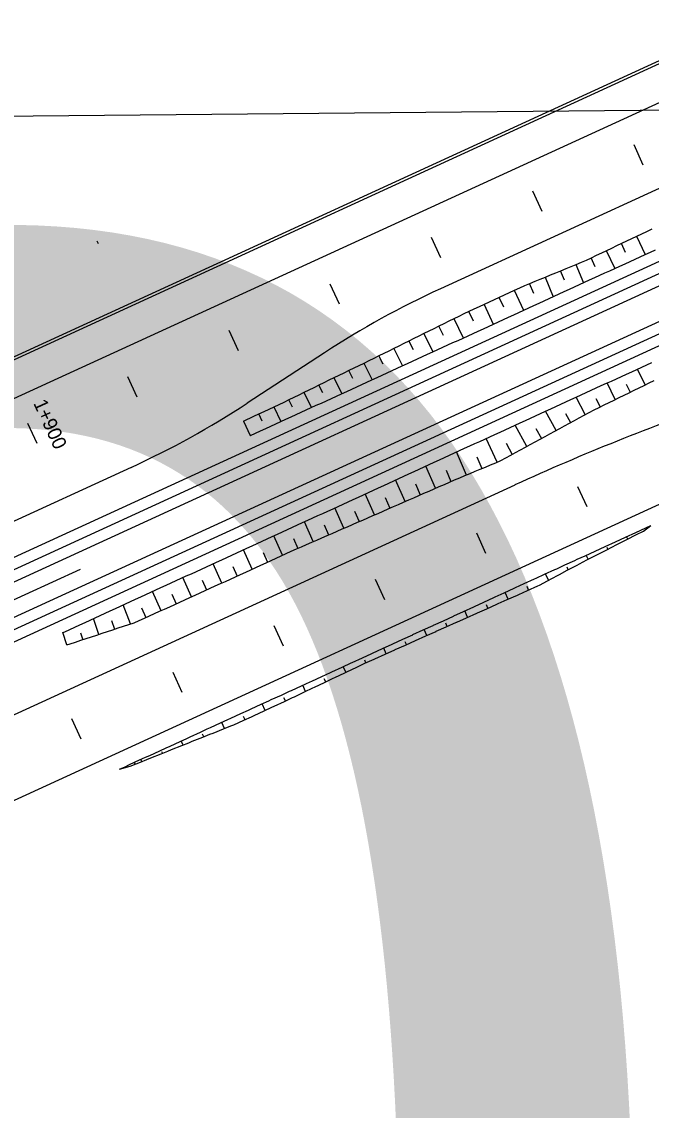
# Model space of a CAD drawing. Extents: x 6503541 to 6503743, y 5888004 to 5888145.
# Drawn here: x 6503639.182 to 6503640.538, y 5888070.229 to 5888072.574 of the extents above; entities that cross this region are included whole.
import ezdxf

# ---------------------------------------------------------------- set-up
doc = ezdxf.new("R2010")
doc.units = 0
doc.layers.add('12', color=7, linetype='Continuous')
doc.layers.add('tabela', color=7, linetype='Continuous')

msp = doc.modelspace()

# ---------------------------------------------------------------- linework, layer by layer
at = {"layer": '12'}
for p, q in [((6503637.3116, 5888070.5709), (6503641.7244, 5888072.5939)), ((6503624.2939, 5888064.5761), (6503641.7343, 5888072.5724)), ((6503624.3039, 5888064.5543), (6503641.7443, 5888072.5505)), ((6503640.659, 5888072.5377), (6503637.1578, 5888070.9324)), ((6503640.6615, 5888072.5322), (6503637.1603, 5888070.9269)), ((6503624.3329, 5888064.491), (6503641.7733, 5888072.4873)), ((6503624.3429, 5888064.4692), (6503641.7833, 5888072.4655)), ((6503640.6941, 5888072.4638), (6503637.182, 5888070.8535)), ((6503638.9077, 5888071.1206), (6503641.7933, 5888072.4436)), ((6503640.7641, 5888072.311), (6503640.0841, 5888071.9993)), ((6503639.3436, 5888072.1023), (6503639.3461, 5888072.0968)), ((6503640.5066, 5888072.1122), (6503640.5251, 5888072.0729)), ((6503640.4415, 5888072.0812), (6503640.4599, 5888072.043)), ((6503640.4832, 5888072.0774), (6503640.474, 5888072.0968)), ((6503640.3761, 5888072.0513), (6503640.3926, 5888072.0121)), ((6503640.4178, 5888072.0467), (6503640.4091, 5888072.0657)), ((6503640.3511, 5888072.0173), (6503640.3428, 5888072.0377)), ((6503640.2853, 5888071.9888), (6503640.2761, 5888072.0104)), ((6503640.3094, 5888072.0241), (6503640.3267, 5888071.9819)), ((6503640.2432, 5888071.9959), (6503640.263, 5888071.9527)), ((6503640.178, 5888071.9653), (6503640.1977, 5888071.9228)), ((6503640.2207, 5888071.9592), (6503640.2107, 5888071.9805)), ((6503640.1127, 5888071.9349), (6503640.133, 5888071.8931)), ((6503640.1552, 5888071.929), (6503640.1453, 5888071.9502)), ((6503640.0906, 5888071.8986), (6503640.0805, 5888071.9188)), ((6503640.0483, 5888071.9028), (6503640.068, 5888071.8633)), ((6503639.9839, 5888071.8707), (6503640.0024, 5888071.8332)), ((6503640.0257, 5888071.8675), (6503640.0161, 5888071.8867)), ((6503639.8341, 5888071.8613), (6503639.6675, 5888071.7524)), ((6503639.9606, 5888071.8365), (6503639.9516, 5888071.8547)), ((6503639.8953, 5888071.8056), (6503639.8869, 5888071.8232)), ((6503639.9193, 5888071.8387), (6503639.9367, 5888071.8031)), ((6503640.5254, 5888071.792), (6503640.5087, 5888071.8262)), ((6503639.8544, 5888071.8076), (6503639.8712, 5888071.7731)), ((6503640.4606, 5888071.7605), (6503640.4433, 5888071.7962)), ((6503640.4845, 5888071.7937), (6503640.493, 5888071.7763)), ((6503639.7899, 5888071.7757), (6503639.8059, 5888071.7431)), ((6503639.8304, 5888071.7749), (6503639.8221, 5888071.7917)), ((6503641.0219, 5888071.7481), (6503638.8257, 5888070.7411)), ((6503639.7652, 5888071.7439), (6503639.7575, 5888071.7599)), ((6503640.3963, 5888071.7283), (6503640.3765, 5888071.7655)), ((6503640.4192, 5888071.7628), (6503640.4283, 5888071.7447)), ((6503639.6997, 5888071.7136), (6503639.6923, 5888071.7294)), ((6503639.7249, 5888071.7446), (6503639.7398, 5888071.7128)), ((6503640.3331, 5888071.6937), (6503640.3104, 5888071.7352)), ((6503640.3539, 5888071.7306), (6503640.3647, 5888071.711)), ((6503639.6597, 5888071.7142), (6503639.6743, 5888071.6828)), ((6503640.2699, 5888071.6592), (6503640.2448, 5888071.7052)), ((6503640.2063, 5888071.6255), (6503640.1826, 5888071.6766)), ((6503640.2895, 5888071.6983), (6503640.3015, 5888071.6765)), ((6503640.2255, 5888071.6662), (6503640.2383, 5888071.642)), ((6503640.1399, 5888071.5978), (6503640.119, 5888071.6475)), ((6503640.1625, 5888071.6371), (6503640.1731, 5888071.6117)), ((6503639.4175, 5888071.6144), (6503637.282, 5888070.6353)), ((6503640.0737, 5888071.5694), (6503640.0529, 5888071.6172)), ((6503640.0963, 5888071.608), (6503640.1067, 5888071.5838)), ((6503640.0077, 5888071.5406), (6503639.9874, 5888071.5872)), ((6503640.2442, 5888071.5763), (6503637.4401, 5888070.2906)), ((6503640.0304, 5888071.5786), (6503640.0407, 5888071.555)), ((6503639.9417, 5888071.5119), (6503639.922, 5888071.5571)), ((6503639.9647, 5888071.5492), (6503639.9747, 5888071.5263)), ((6503639.8757, 5888071.4831), (6503639.8565, 5888071.5271)), ((6503639.899, 5888071.5198), (6503639.9087, 5888071.4975)), ((6503639.8097, 5888071.4543), (6503639.791, 5888071.4971)), ((6503639.8332, 5888071.4904), (6503639.8427, 5888071.4687)), ((6503639.7439, 5888071.425), (6503639.7248, 5888071.4668)), ((6503639.7674, 5888071.4609), (6503639.7767, 5888071.4398)), ((6503639.6785, 5888071.395), (6503639.6595, 5888071.4368)), ((6503639.7017, 5888071.4308), (6503639.7113, 5888071.4099)), ((6503638.8717, 5888071.1952), (6503639.3081, 5888071.3953)), ((6503639.613, 5888071.3652), (6503639.5941, 5888071.4068)), ((6503639.6363, 5888071.4009), (6503639.6457, 5888071.3801)), ((6503639.5474, 5888071.3354), (6503639.5286, 5888071.3768)), ((6503639.5708, 5888071.371), (6503639.5802, 5888071.3503)), ((6503639.4819, 5888071.3056), (6503639.4632, 5888071.3468)), ((6503639.5053, 5888071.3411), (6503639.5146, 5888071.3205)), ((6503639.4158, 5888071.277), (6503639.4006, 5888071.3181)), ((6503639.4401, 5888071.3114), (6503639.4491, 5888071.2907)), ((6503639.3475, 5888071.2543), (6503639.3362, 5888071.2886)), ((6503639.3754, 5888071.2847), (6503639.3817, 5888071.2657)), ((6503639.2791, 5888071.2317), (6503639.2701, 5888071.2583)), ((6503639.3083, 5888071.2582), (6503639.3133, 5888071.243))]:
    msp.add_line(p, q, dxfattribs=at)
for points in [[(6503640.5212, 5888072.2657), (6503640.5012, 5888072.3093)], [(6503640.303, 5888072.1656), (6503640.283, 5888072.2093)], [(6503639.6597, 5888071.7142), (6503639.682, 5888071.7246), (6503639.6929, 5888071.7297), (6503639.7038, 5888071.7348), (6503639.7146, 5888071.7398), (6503639.7255, 5888071.7449), (6503639.7364, 5888071.75), (6503639.7472, 5888071.7551), (6503639.7581, 5888071.7602), (6503639.7689, 5888071.7654), (6503639.7797, 5888071.7707), (6503639.7905, 5888071.776), (6503639.8012, 5888071.7813), (6503639.812, 5888071.7867), (6503639.8227, 5888071.792), (6503639.8335, 5888071.7973), (6503639.8443, 5888071.8026), (6503639.855, 5888071.8079), (6503639.8659, 5888071.8131), (6503639.8767, 5888071.8183), (6503639.8875, 5888071.8235), (6503639.8983, 5888071.8287), (6503639.9091, 5888071.8339), (6503639.92, 5888071.839), (6503639.9307, 5888071.8444), (6503639.9415, 5888071.8497), (6503639.9522, 5888071.855), (6503639.963, 5888071.8604), (6503639.9738, 5888071.8657), (6503639.9845, 5888071.871), (6503639.9953, 5888071.8763), (6503640.006, 5888071.8817), (6503640.0168, 5888071.887), (6503640.0275, 5888071.8924), (6503640.0383, 5888071.8977), (6503640.049, 5888071.9031), (6503640.0598, 5888071.9085), (6503640.0705, 5888071.9138), (6503640.0812, 5888071.9192), (6503640.092, 5888071.9245), (6503640.1027, 5888071.9299), (6503640.1135, 5888071.9353), (6503640.1243, 5888071.9404), (6503640.1352, 5888071.9455), (6503640.1461, 5888071.9505), (6503640.157, 5888071.9556), (6503640.1679, 5888071.9606), (6503640.1787, 5888071.9657), (6503640.1896, 5888071.9707), (6503640.2005, 5888071.9758), (6503640.2114, 5888071.9808), (6503640.2222, 5888071.986), (6503640.2331, 5888071.9911), (6503640.2439, 5888071.9963), (6503640.2548, 5888072.0014), (6503640.2658, 5888072.0062), (6503640.2769, 5888072.0108), (6503640.288, 5888072.0153), (6503640.2991, 5888072.0198), (6503640.3102, 5888072.0244), (6503640.3213, 5888072.0289), (6503640.3325, 5888072.0335), (6503640.3436, 5888072.038), (6503640.3547, 5888072.0426), (6503640.3658, 5888072.0471), (6503640.3769, 5888072.0517), (6503640.3881, 5888072.0562), (6503640.3991, 5888072.0609), (6503640.4099, 5888072.0661), (6503640.4207, 5888072.0713), (6503640.4316, 5888072.0765), (6503640.4424, 5888072.0817), (6503640.4532, 5888072.0868), (6503640.464, 5888072.092), (6503640.4749, 5888072.0972), (6503640.4857, 5888072.1024), (6503640.4966, 5888072.1075), (6503640.5074, 5888072.1126), (6503640.5183, 5888072.1177), (6503640.5292, 5888072.1228), (6503640.54, 5888072.1279)], [(6503640.0849, 5888072.0656), (6503640.0649, 5888072.1092)], [(6503639.6743, 5888071.6828), (6503639.6747, 5888071.683), (6503639.6856, 5888071.688), (6503639.6965, 5888071.693), (6503639.7074, 5888071.698), (6503639.7183, 5888071.703), (6503639.7292, 5888071.708), (6503639.7401, 5888071.713), (6503639.7511, 5888071.718), (6503639.762, 5888071.723), (6503639.7729, 5888071.728), (6503639.7838, 5888071.733), (6503639.7947, 5888071.738), (6503639.8056, 5888071.743), (6503639.8165, 5888071.748), (6503639.8274, 5888071.753), (6503639.8383, 5888071.758), (6503639.8492, 5888071.763), (6503639.8601, 5888071.768), (6503639.871, 5888071.773), (6503639.882, 5888071.778), (6503639.8929, 5888071.783), (6503639.9038, 5888071.788), (6503639.9147, 5888071.793), (6503639.9256, 5888071.798), (6503639.9365, 5888071.803), (6503639.9474, 5888071.808), (6503639.9583, 5888071.813), (6503639.9692, 5888071.818), (6503639.9801, 5888071.823), (6503639.991, 5888071.828), (6503640.0019, 5888071.833), (6503640.0129, 5888071.838), (6503640.0238, 5888071.843), (6503640.0347, 5888071.848), (6503640.0456, 5888071.853), (6503640.0565, 5888071.858), (6503640.0674, 5888071.863), (6503640.0783, 5888071.868), (6503640.0892, 5888071.873), (6503640.1001, 5888071.878), (6503640.111, 5888071.883), (6503640.1219, 5888071.888), (6503640.1328, 5888071.893), (6503640.1437, 5888071.898), (6503640.1547, 5888071.903), (6503640.1656, 5888071.908), (6503640.1765, 5888071.913), (6503640.1874, 5888071.918), (6503640.1983, 5888071.923), (6503640.2092, 5888071.928), (6503640.2201, 5888071.933), (6503640.231, 5888071.938), (6503640.2419, 5888071.943), (6503640.2528, 5888071.948), (6503640.2637, 5888071.953), (6503640.2746, 5888071.958), (6503640.2856, 5888071.963), (6503640.2965, 5888071.968), (6503640.3074, 5888071.973), (6503640.3183, 5888071.978), (6503640.3292, 5888071.983), (6503640.3401, 5888071.988), (6503640.351, 5888071.993), (6503640.3619, 5888071.9981), (6503640.3728, 5888072.0031), (6503640.3837, 5888072.0081), (6503640.3946, 5888072.0131), (6503640.4055, 5888072.0181), (6503640.4165, 5888072.0231), (6503640.4274, 5888072.0281), (6503640.4383, 5888072.0331), (6503640.4492, 5888072.0381), (6503640.4601, 5888072.0431), (6503640.471, 5888072.0481), (6503640.4819, 5888072.0531), (6503640.4928, 5888072.0581), (6503640.5037, 5888072.0631), (6503640.5146, 5888072.0681), (6503640.5255, 5888072.0731), (6503640.5364, 5888072.0781), (6503640.5473, 5888072.0831)], [(6503639.8667, 5888071.9656), (6503639.8467, 5888072.0092)], [(6503639.6485, 5888071.8656), (6503639.6285, 5888071.9092)], [(6503639.2701, 5888071.2583), (6503639.2745, 5888071.2603), (6503639.2854, 5888071.2653), (6503639.2963, 5888071.2703), (6503639.3072, 5888071.2753), (6503639.3181, 5888071.2803), (6503639.329, 5888071.2853), (6503639.3399, 5888071.2903), (6503639.3508, 5888071.2953), (6503639.3617, 5888071.3003), (6503639.3726, 5888071.3053), (6503639.3835, 5888071.3103), (6503639.3944, 5888071.3153), (6503639.4054, 5888071.3203), (6503639.4163, 5888071.3253), (6503639.4272, 5888071.3303), (6503639.4381, 5888071.3353), (6503639.449, 5888071.3403), (6503639.4599, 5888071.3453), (6503639.4708, 5888071.3503), (6503639.4817, 5888071.3553), (6503639.4926, 5888071.3603), (6503639.5035, 5888071.3653), (6503639.5144, 5888071.3703), (6503639.5253, 5888071.3753), (6503639.5362, 5888071.3803), (6503639.5472, 5888071.3853), (6503639.5581, 5888071.3903), (6503639.569, 5888071.3953), (6503639.5799, 5888071.4003), (6503639.5908, 5888071.4053), (6503639.6017, 5888071.4103), (6503639.6126, 5888071.4153), (6503639.6235, 5888071.4203), (6503639.6344, 5888071.4253), (6503639.6453, 5888071.4303), (6503639.6562, 5888071.4353), (6503639.6671, 5888071.4403), (6503639.6781, 5888071.4453), (6503639.689, 5888071.4503), (6503639.6999, 5888071.4553), (6503639.7108, 5888071.4603), (6503639.7217, 5888071.4653), (6503639.7326, 5888071.4703), (6503639.7435, 5888071.4753), (6503639.7544, 5888071.4803), (6503639.7653, 5888071.4853), (6503639.7762, 5888071.4903), (6503639.7871, 5888071.4953), (6503639.798, 5888071.5003), (6503639.809, 5888071.5053), (6503639.8199, 5888071.5103), (6503639.8308, 5888071.5153), (6503639.8417, 5888071.5203), (6503639.8526, 5888071.5253), (6503639.8635, 5888071.5303), (6503639.8744, 5888071.5353), (6503639.8853, 5888071.5403), (6503639.8962, 5888071.5453), (6503639.9071, 5888071.5503), (6503639.918, 5888071.5553), (6503639.9289, 5888071.5603), (6503639.9398, 5888071.5653), (6503639.9508, 5888071.5703), (6503639.9617, 5888071.5753), (6503639.9726, 5888071.5803), (6503639.9835, 5888071.5853), (6503639.9944, 5888071.5903), (6503640.0053, 5888071.5953), (6503640.0162, 5888071.6004), (6503640.0271, 5888071.6054), (6503640.038, 5888071.6104), (6503640.0489, 5888071.6154), (6503640.0598, 5888071.6204), (6503640.0707, 5888071.6254), (6503640.0817, 5888071.6304), (6503640.0926, 5888071.6354), (6503640.1035, 5888071.6404), (6503640.1144, 5888071.6454), (6503640.1253, 5888071.6504), (6503640.1362, 5888071.6554), (6503640.1471, 5888071.6604), (6503640.158, 5888071.6654), (6503640.1689, 5888071.6704), (6503640.1798, 5888071.6754), (6503640.1907, 5888071.6804), (6503640.2016, 5888071.6854), (6503640.2126, 5888071.6904), (6503640.2235, 5888071.6954), (6503640.2344, 5888071.7004), (6503640.2453, 5888071.7054), (6503640.2562, 5888071.7104), (6503640.2671, 5888071.7154), (6503640.278, 5888071.7204), (6503640.2889, 5888071.7254), (6503640.2998, 5888071.7304), (6503640.3107, 5888071.7354), (6503640.3216, 5888071.7404), (6503640.3325, 5888071.7454), (6503640.3435, 5888071.7504), (6503640.3544, 5888071.7554), (6503640.3653, 5888071.7604), (6503640.3762, 5888071.7654), (6503640.3871, 5888071.7704), (6503640.398, 5888071.7754), (6503640.4089, 5888071.7804), (6503640.4198, 5888071.7854), (6503640.4307, 5888071.7904), (6503640.4416, 5888071.7954), (6503640.4525, 5888071.8004), (6503640.4634, 5888071.8054), (6503640.4743, 5888071.8104), (6503640.4853, 5888071.8154), (6503640.4962, 5888071.8204), (6503640.5071, 5888071.8254), (6503640.518, 5888071.8304), (6503640.5289, 5888071.8354), (6503640.5398, 5888071.8404)], [(6503639.2791, 5888071.2317), (6503639.2864, 5888071.2341), (6503639.2979, 5888071.2379), (6503639.3094, 5888071.2417), (6503639.3208, 5888071.2455), (6503639.3323, 5888071.2493), (6503639.3437, 5888071.2531), (6503639.3552, 5888071.2569), (6503639.3667, 5888071.2607), (6503639.3781, 5888071.2645), (6503639.3896, 5888071.2683), (6503639.401, 5888071.2721), (6503639.4125, 5888071.2759), (6503639.424, 5888071.2797), (6503639.435, 5888071.2843), (6503639.446, 5888071.2893), (6503639.4569, 5888071.2943), (6503639.4678, 5888071.2992), (6503639.4787, 5888071.3042), (6503639.4897, 5888071.3092), (6503639.5006, 5888071.3141), (6503639.5115, 5888071.3191), (6503639.5224, 5888071.3241), (6503639.5334, 5888071.329), (6503639.5443, 5888071.334), (6503639.5552, 5888071.3389), (6503639.5661, 5888071.3439), (6503639.5771, 5888071.3489), (6503639.588, 5888071.3538), (6503639.5989, 5888071.3588), (6503639.6098, 5888071.3638), (6503639.6208, 5888071.3687), (6503639.6317, 5888071.3737), (6503639.6426, 5888071.3787), (6503639.6535, 5888071.3836), (6503639.6645, 5888071.3886), (6503639.6754, 5888071.3936), (6503639.6863, 5888071.3985), (6503639.6972, 5888071.4035), (6503639.7082, 5888071.4084), (6503639.7191, 5888071.4134), (6503639.73, 5888071.4184), (6503639.7408, 5888071.4235), (6503639.7516, 5888071.4288), (6503639.7626, 5888071.4336), (6503639.7736, 5888071.4385), (6503639.7846, 5888071.4433), (6503639.7956, 5888071.4481), (6503639.8066, 5888071.4529), (6503639.8176, 5888071.4577), (6503639.8286, 5888071.4625), (6503639.8396, 5888071.4673), (6503639.8506, 5888071.4721), (6503639.8616, 5888071.4769), (6503639.8726, 5888071.4817), (6503639.8836, 5888071.4865), (6503639.8946, 5888071.4913), (6503639.9056, 5888071.4961), (6503639.9166, 5888071.5009), (6503639.9276, 5888071.5057), (6503639.9386, 5888071.5105), (6503639.9496, 5888071.5153), (6503639.9606, 5888071.5201), (6503639.9716, 5888071.5249), (6503639.9826, 5888071.5297), (6503639.9936, 5888071.5345), (6503640.0046, 5888071.5393), (6503640.0156, 5888071.5441), (6503640.0266, 5888071.5489), (6503640.0376, 5888071.5537), (6503640.0486, 5888071.5585), (6503640.0596, 5888071.5633), (6503640.0706, 5888071.5681), (6503640.0816, 5888071.5729), (6503640.0926, 5888071.5777), (6503640.1036, 5888071.5825), (6503640.1146, 5888071.5872), (6503640.1257, 5888071.5919), (6503640.1368, 5888071.5965), (6503640.1478, 5888071.6012), (6503640.1589, 5888071.6058), (6503640.17, 5888071.6104), (6503640.1811, 5888071.615), (6503640.1922, 5888071.6196), (6503640.2033, 5888071.6242), (6503640.2143, 5888071.6289), (6503640.2249, 5888071.6346), (6503640.2355, 5888071.6404), (6503640.246, 5888071.6462), (6503640.2566, 5888071.6519), (6503640.2671, 5888071.6577), (6503640.2777, 5888071.6635), (6503640.2882, 5888071.6693), (6503640.2988, 5888071.675), (6503640.3094, 5888071.6808), (6503640.3199, 5888071.6866), (6503640.3305, 5888071.6923), (6503640.341, 5888071.6981), (6503640.3516, 5888071.7039), (6503640.3621, 5888071.7096), (6503640.3727, 5888071.7154), (6503640.3833, 5888071.7212), (6503640.3938, 5888071.7269), (6503640.4044, 5888071.7327), (6503640.415, 5888071.7383), (6503640.4258, 5888071.7435), (6503640.4366, 5888071.7488), (6503640.4474, 5888071.754), (6503640.4582, 5888071.7593), (6503640.469, 5888071.7646), (6503640.4798, 5888071.7698), (6503640.4906, 5888071.7751), (6503640.5013, 5888071.7803), (6503640.5121, 5888071.7856), (6503640.5229, 5888071.7908), (6503640.5337, 5888071.7961), (6503640.5445, 5888071.8013)], [(6503639.4304, 5888071.7655), (6503639.4104, 5888071.8092)], [(6503639.1939, 5888071.7099), (6503639.2139, 5888071.6663)], [(6503640.4004, 5888071.5291), (6503640.3804, 5888071.5727)], [(6503639.3922, 5888070.9639), (6503639.4044, 5888070.9695), (6503639.414, 5888070.9739), (6503639.4358, 5888070.9839), (6503639.4487, 5888070.9898), (6503639.4576, 5888070.9939), (6503639.4795, 5888071.0039), (6503639.493, 5888071.0101), (6503639.5013, 5888071.0139), (6503639.5231, 5888071.0239), (6503639.5373, 5888071.0304), (6503639.5449, 5888071.0339), (6503639.5667, 5888071.0439), (6503639.5816, 5888071.0507), (6503639.5885, 5888071.0539), (6503639.6103, 5888071.0639), (6503639.6259, 5888071.071), (6503639.6322, 5888071.0739), (6503639.654, 5888071.0839), (6503639.6702, 5888071.0914), (6503639.6758, 5888071.0939), (6503639.6976, 5888071.1039), (6503639.7145, 5888071.1117), (6503639.7194, 5888071.1139), (6503639.7412, 5888071.1239), (6503639.7588, 5888071.132), (6503639.7631, 5888071.1339), (6503639.7849, 5888071.1439), (6503639.8031, 5888071.1523), (6503639.8067, 5888071.1539), (6503639.8285, 5888071.1639), (6503639.8474, 5888071.1726), (6503639.8503, 5888071.1739), (6503639.8721, 5888071.1839), (6503639.8917, 5888071.1929), (6503639.894, 5888071.1939), (6503639.9158, 5888071.2039), (6503639.936, 5888071.2132), (6503639.9376, 5888071.2139), (6503639.9594, 5888071.2239), (6503639.9803, 5888071.2335), (6503639.9812, 5888071.2339), (6503640.003, 5888071.244), (6503640.0246, 5888071.2538), (6503640.0249, 5888071.254), (6503640.0467, 5888071.264), (6503640.0685, 5888071.274), (6503640.0689, 5888071.2742), (6503640.0903, 5888071.284), (6503640.1121, 5888071.294), (6503640.1132, 5888071.2945), (6503640.1339, 5888071.304), (6503640.1558, 5888071.314), (6503640.1575, 5888071.3148), (6503640.1776, 5888071.324), (6503640.1994, 5888071.334), (6503640.2018, 5888071.3351), (6503640.2212, 5888071.344), (6503640.243, 5888071.354), (6503640.2461, 5888071.3554), (6503640.2648, 5888071.364), (6503640.2867, 5888071.374), (6503640.2904, 5888071.3757), (6503640.3085, 5888071.384), (6503640.3303, 5888071.394), (6503640.3347, 5888071.396), (6503640.3521, 5888071.404), (6503640.3739, 5888071.414), (6503640.379, 5888071.4163), (6503640.3957, 5888071.424), (6503640.4175, 5888071.434), (6503640.4394, 5888071.444), (6503640.4612, 5888071.454), (6503640.483, 5888071.464), (6503640.5048, 5888071.474), (6503640.5266, 5888071.484), (6503640.5375, 5888071.489)], [(6503639.3922, 5888070.9639), (6503639.4156, 5888070.9705), (6503639.4378, 5888070.9795), (6503639.451, 5888070.9848), (6503639.4601, 5888070.9885), (6503639.4824, 5888070.9974), (6503639.4963, 5888071.003), (6503639.5047, 5888071.0064), (6503639.527, 5888071.0153), (6503639.5416, 5888071.0211), (6503639.5493, 5888071.0242), (6503639.5717, 5888071.0331), (6503639.5869, 5888071.0392), (6503639.594, 5888071.042), (6503639.6163, 5888071.0509), (6503639.6322, 5888071.0573), (6503639.6386, 5888071.0598), (6503639.6606, 5888071.0695), (6503639.6768, 5888071.077), (6503639.6824, 5888071.0796), (6503639.7042, 5888071.0896), (6503639.721, 5888071.0974), (6503639.726, 5888071.0997), (6503639.7477, 5888071.1099), (6503639.7651, 5888071.1182), (6503639.7694, 5888071.1202), (6503639.791, 5888071.1305), (6503639.8091, 5888071.1391), (6503639.8127, 5888071.1408), (6503639.8344, 5888071.1511), (6503639.8532, 5888071.16), (6503639.8561, 5888071.1614), (6503639.8778, 5888071.1717), (6503639.8972, 5888071.1809), (6503639.8994, 5888071.182), (6503639.9211, 5888071.1922), (6503639.9414, 5888071.2014), (6503639.943, 5888071.2021), (6503639.9649, 5888071.2119), (6503639.9859, 5888071.2213), (6503639.9868, 5888071.2217), (6503640.0087, 5888071.2315), (6503640.0304, 5888071.2412), (6503640.0306, 5888071.2413), (6503640.0526, 5888071.2511), (6503640.0745, 5888071.2609), (6503640.0749, 5888071.2611), (6503640.0964, 5888071.2707), (6503640.1183, 5888071.2805), (6503640.1194, 5888071.281), (6503640.1402, 5888071.2902), (6503640.1622, 5888071.3), (6503640.1639, 5888071.3008), (6503640.184, 5888071.3099), (6503640.2058, 5888071.3199), (6503640.2083, 5888071.321), (6503640.2278, 5888071.3295), (6503640.2498, 5888071.3391), (6503640.2529, 5888071.3405), (6503640.2718, 5888071.3488), (6503640.2936, 5888071.3589), (6503640.2972, 5888071.3608), (6503640.3148, 5888071.3702), (6503640.3361, 5888071.3814), (6503640.3404, 5888071.3837), (6503640.3573, 5888071.3927), (6503640.3785, 5888071.4039), (6503640.3835, 5888071.4065), (6503640.3998, 5888071.4151), (6503640.4212, 5888071.426), (6503640.4426, 5888071.437), (6503640.464, 5888071.4479), (6503640.4854, 5888071.4587), (6503640.5069, 5888071.4694), (6503640.5219, 5888071.4768), (6503640.5375, 5888071.489)], [(6503640.1822, 5888071.4291), (6503640.1622, 5888071.4727)], [(6503640.4877, 5888071.4599), (6503640.4853, 5888071.4651)], [(6503640.4449, 5888071.4381), (6503640.4433, 5888071.4416)], [(6503640.4021, 5888071.4163), (6503640.3981, 5888071.4251)], [(6503640.3596, 5888071.3939), (6503640.357, 5888071.3995)], [(6503639.964, 5888071.329), (6503639.944, 5888071.3727)], [(6503640.3171, 5888071.3714), (6503640.3108, 5888071.3851)], [(6503640.2741, 5888071.3498), (6503640.2707, 5888071.3575)], [(6503640.2302, 5888071.3306), (6503640.2235, 5888071.345)], [(6503640.1426, 5888071.2913), (6503640.1363, 5888071.305)], [(6503640.1864, 5888071.311), (6503640.1831, 5888071.318)], [(6503640.0987, 5888071.2717), (6503640.0957, 5888071.2784)], [(6503639.7459, 5888071.229), (6503639.7259, 5888071.2726)], [(6503640.0549, 5888071.2522), (6503640.049, 5888071.265)], [(6503640.0111, 5888071.2326), (6503640.0082, 5888071.2388)], [(6503639.9673, 5888071.2129), (6503639.9617, 5888071.225)], [(6503639.8801, 5888071.1728), (6503639.8745, 5888071.185)], [(6503639.9235, 5888071.1933), (6503639.9208, 5888071.1992)], [(6503639.5277, 5888071.129), (6503639.5077, 5888071.1726)], [(6503639.7934, 5888071.1316), (6503639.7872, 5888071.145)], [(6503639.8367, 5888071.1522), (6503639.8338, 5888071.1586)], [(6503639.75, 5888071.111), (6503639.7468, 5888071.118)], [(6503639.7065, 5888071.0907), (6503639.7, 5888071.105)], [(6503639.3095, 5888071.029), (6503639.2895, 5888071.0726)], [(6503639.6629, 5888071.0706), (6503639.6596, 5888071.0778)], [(6503639.6187, 5888071.0519), (6503639.6127, 5888071.065)], [(6503639.5294, 5888071.0162), (6503639.5254, 5888071.025)], [(6503639.574, 5888071.0341), (6503639.5716, 5888071.0395)], [(6503639.4848, 5888070.9984), (6503639.4833, 5888071.0017)], [(6503639.4263, 5888070.9749), (6503639.4245, 5888070.9787)], [(6503639.4402, 5888070.9805), (6503639.4382, 5888070.985)]]:
    msp.add_lwpolyline(points, dxfattribs=at)
for centre, radius, start, end in [((6503640.8844, 5888070.254), 1.92, 114.6311, 123.1618), ((6503638.6173, 5888073.3597), 1.92, 294.6311, 303.1618), ((6503642.2448, 5888067.2131), 4.8, 108.9, 114.6311)]:
    msp.add_arc(centre, radius, start, end, dxfattribs=at)
at = {"layer": 'tabela'}
msp.add_line((6503634.7976, 5888072.3306), (6503642.0331, 5888072.3982), dxfattribs=at)

# ---------------------------------------------------------------- texts
at = {"layer": '12'}
for s, height, rotation, p in [('10', 4.22297, 0.7393, (6503634.4661, 5888067.7901)), ('1+900', 0.03, 294.6311, (6503639.2061, 5888071.7527))]:
    msp.add_text(s, height=height, rotation=rotation, dxfattribs=at).set_placement(p)

doc.saveas('drawing.dxf')
